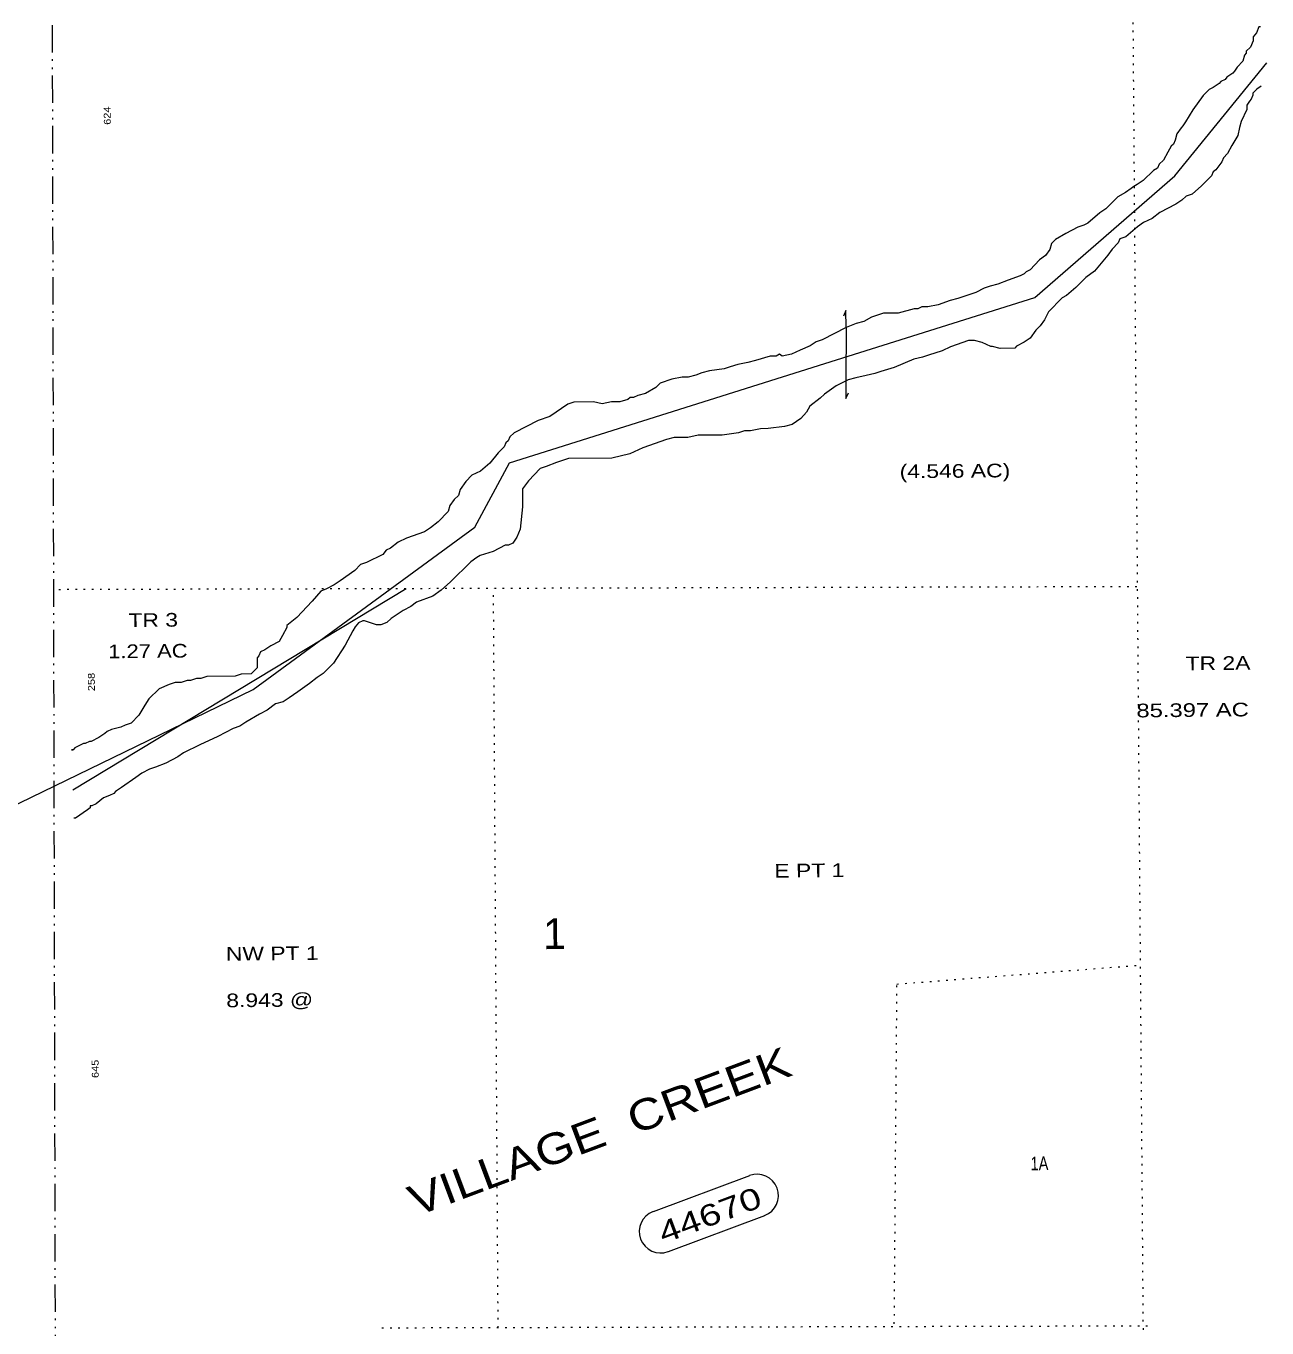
# Model space of a CAD drawing. Extents: x 2356373 to 2371954, y 6966197 to 6989612.
# Drawn here: x 2364566 to 2366016, y 6969972 to 6971494 of the extents above; entities that cross this region are included whole.
import ezdxf

# ---------------------------------------------------------------- set-up
doc = ezdxf.new("R2010")
doc.units = 0
doc.header["$LTSCALE"] = 6.4
doc.linetypes.add('DASH_DOUBLE_DOT', pattern=[9.2, 5, -1.2, 0.3, -1.2, 0.3, -1.2])
doc.linetypes.add('DOTTED', pattern=[1.5, 0.3, -1.2])
for name, color, linetype in [('10', 7, 'Continuous'), ('11', 7, 'Continuous'), ('18', 7, 'Continuous'), ('22', 7, 'Continuous'), ('25', 7, 'Continuous')]:
    doc.layers.add(name, color=color, linetype=linetype)
for name, color, linetype, lineweight in [('12', 7, 'Continuous', 13), ('13', 7, 'Continuous', 13), ('15', 7, 'Continuous', 13), ('16', 7, 'DOTTED', 13), ('17', 7, 'Continuous', 13), ('23', 7, 'Continuous', 13), ('4', 7, 'Continuous', 13), ('5', 7, 'DOTTED', 13), ('6', 7, 'DOTTED', 13), ('8', 7, 'Continuous', 13)]:
    doc.layers.add(name, color=color, linetype=linetype, lineweight=lineweight)

msp = doc.modelspace()

# ---------------------------------------------------------------- linework, layer by layer
at = {"layer": '13'}
msp.add_line((2365524.538, 6971141.226), (2365524.157, 6971078.239), dxfattribs=at)
for points in [[(2365524.538, 6971141.226), (2365524.341, 6971161.118), (2365521.407, 6971154.491)], [(2365524.157, 6971078.239), (2365524.351, 6971058.345), (2365527.285, 6971064.972)]]:
    msp.add_lwpolyline(points, dxfattribs=at)
at = {"layer": '15', "linetype": 'DASH_DOUBLE_DOT'}
msp.add_line((2364597.054, 6971494.488), (2364600.459, 6969921.411), dxfattribs=at)
at = {"layer": '16'}
for p, q in [((2365864.423, 6970838.147), (2364598.476, 6970834.669)), ((2365876.913, 6969973.9), (2364977.175, 6969971.525))]:
    msp.add_line(p, q, dxfattribs=at)
at = {"layer": '17'}
for p, q in [((2365299.751, 6970107.792), (2365412.307, 6970149.887)), ((2365317.207, 6970060.977), (2365429.763, 6970103.071))]:
    msp.add_line(p, q, dxfattribs=at)
for centre, start, end in [((2365420.535, 6970126.475), 290.56276, 110.56276), ((2365307.979, 6970084.38), 110.56276, 290.56276)]:
    msp.add_arc(centre, 24.992, start, end, dxfattribs=at)
at = {"layer": '23'}
msp.add_lwpolyline([(2363414.02, 6970029.786), (2363850.745, 6970249.519), (2364123.451, 6970373.865), (2364831.881, 6970717.933), (2365090.947, 6970907.728), (2365131.196, 6970983.103), (2365499.957, 6971099.096), (2365745.133, 6971176.384), (2365908.693, 6971318.452), (2366016.367, 6971450.575)], dxfattribs=at)
at = {"layer": '4', "linetype": 'DOTTED'}
msp.add_line((2365872.051, 6969959.954), (2365849.329, 6972883.852), dxfattribs=at)
at = {"layer": '5', "linetype": 'Continuous'}
msp.add_line((2365010.675, 6970835.858), (2364621.092, 6970600.394), dxfattribs=at)
at = {"layer": '6'}
msp.add_line((2365118.104, 6969971.897), (2365112.645, 6970836.16), dxfattribs=at)
msp.add_lwpolyline([(2365580.966, 6969976.491), (2365584.061, 6970373.715), (2365868.768, 6970395.908)], dxfattribs=at)
at = {"layer": '8'}
for points in [[(2366008.957, 6971492.591), (2366006.957, 6971492.571), (2366004.027, 6971485.545), (2366000.074, 6971480.809), (2366000.121, 6971476.109), (2365997.191, 6971468.981), (2365992.238, 6971464.335), (2365992.262, 6971461.936), (2365990.285, 6971459.617), (2365988.355, 6971452.499), (2365981.426, 6971445.433), (2365978.474, 6971440.706), (2365976.498, 6971438.286), (2365969.546, 6971433.619), (2365967.57, 6971431.202), (2365962.594, 6971428.853), (2365960.618, 6971426.434), (2365953.668, 6971421.667), (2365948.691, 6971419.318), (2365941.765, 6971412.252), (2365929.93, 6971395.64), (2365921.07, 6971381.556), (2365918.118, 6971376.83), (2365916.142, 6971374.41), (2365911.212, 6971367.365), (2365909.283, 6971360.248), (2365907.33, 6971355.53), (2365904.353, 6971353.201), (2365900.423, 6971346.163), (2365895.517, 6971336.718), (2365890.566, 6971331.97), (2365888.612, 6971327.254), (2365883.639, 6971324.804), (2365871.757, 6971312.992), (2365864.807, 6971308.224), (2365860.831, 6971305.885), (2365857.854, 6971303.557), (2365850.902, 6971298.79), (2365841.951, 6971294.003), (2365828.095, 6971279.771), (2365821.144, 6971275.004), (2365807.264, 6971263.171), (2365802.289, 6971260.822), (2365795.314, 6971258.355), (2365781.388, 6971251.22), (2365769.462, 6971244.105), (2365764.51, 6971239.358), (2365762.58, 6971232.24), (2365757.651, 6971225.194), (2365750.699, 6971220.426), (2365739.818, 6971208.623), (2365734.843, 6971206.175), (2365732.866, 6971203.856), (2365727.891, 6971201.508), (2365713.942, 6971196.673), (2365701.993, 6971191.856), (2365693.018, 6971189.468), (2365686.045, 6971187), (2365676.093, 6971182.204), (2365655.17, 6971175), (2365646.197, 6971172.612), (2365632.248, 6971167.777), (2365620.275, 6971165.36), (2365613.277, 6971165.29), (2365608.3, 6971162.942), (2365604.303, 6971162.903), (2365585.356, 6971158.019), (2365568.362, 6971157.852), (2365554.413, 6971153.117), (2365545.462, 6971148.33), (2365536.489, 6971145.842), (2365524.539, 6971141.127), (2365496.687, 6971126.756), (2365489.713, 6971124.388), (2365482.761, 6971119.62), (2365470.811, 6971114.804), (2365460.861, 6971110.009), (2365449.887, 6971107.6), (2365446.866, 6971109.87), (2365442.891, 6971107.532), (2365435.893, 6971107.463), (2365418.945, 6971102.598), (2365409.971, 6971100.211), (2365397.997, 6971097.795), (2365389.024, 6971095.307), (2365382.05, 6971092.938), (2365365.079, 6971090.472), (2365356.105, 6971087.985), (2365349.13, 6971085.617), (2365340.156, 6971083.229), (2365333.159, 6971083.161), (2365321.186, 6971080.745), (2365307.237, 6971075.91), (2365302.284, 6971071.16), (2365290.359, 6971064.046), (2365281.385, 6971061.558), (2365276.41, 6971059.209), (2365272.412, 6971059.171), (2365269.435, 6971056.842), (2365260.461, 6971054.354), (2365250.465, 6971054.256)], [(2366009.639, 6971423.117), (2366004.672, 6971419.769), (2365999.721, 6971415.022), (2365999.744, 6971412.722), (2365997.79, 6971408.004), (2365995.814, 6971405.586), (2365992.861, 6971400.858), (2365992.908, 6971396.159), (2365986.048, 6971382.095), (2365984.119, 6971374.98), (2365982.21, 6971365.562), (2365975.329, 6971353.798), (2365970.423, 6971344.352), (2365965.471, 6971339.606), (2365963.517, 6971334.887), (2365956.612, 6971325.422), (2365953.636, 6971323.093), (2365951.683, 6971318.375), (2365939.801, 6971306.562), (2365928.898, 6971297.057), (2365921.923, 6971294.689), (2365916.972, 6971289.941), (2365910.02, 6971285.175), (2365891.12, 6971275.591), (2365882.192, 6971268.505), (2365872.241, 6971263.71), (2365865.29, 6971258.942), (2365851.41, 6971247.109), (2365844.435, 6971244.741), (2365842.482, 6971240.023), (2365835.554, 6971232.857), (2365830.624, 6971225.81), (2365814.815, 6971206.86), (2365804.888, 6971199.763), (2365793.007, 6971187.952), (2365782.103, 6971178.446), (2365777.128, 6971175.998), (2365761.295, 6971159.446), (2365756.389, 6971150.001), (2365751.459, 6971142.955), (2365746.507, 6971138.207), (2365739.603, 6971128.743), (2365732.652, 6971123.975), (2365723.699, 6971119.289), (2365721.723, 6971116.87), (2365704.731, 6971116.702), (2365695.71, 6971119.014), (2365693.711, 6971118.995), (2365683.667, 6971123.593), (2365674.648, 6971125.904), (2365667.65, 6971125.836), (2365646.727, 6971118.632), (2365636.777, 6971113.836), (2365620.828, 6971108.98), (2365613.854, 6971106.612), (2365603.88, 6971104.216), (2365580.98, 6971094.592), (2365565.033, 6971089.738), (2365558.057, 6971087.369), (2365548.083, 6971084.972), (2365536.113, 6971082.455), (2365527.138, 6971080.067), (2365513.211, 6971072.933), (2365499.309, 6971063.397), (2365494.358, 6971058.651), (2365482.453, 6971049.136), (2365478.524, 6971042.101), (2365471.595, 6971034.933), (2365461.667, 6971027.839), (2365452.694, 6971025.451), (2365433.723, 6971022.965), (2365424.727, 6971022.876), (2365412.755, 6971020.36), (2365405.757, 6971020.39), (2365398.782, 6971017.922), (2365379.811, 6971015.438), (2365351.821, 6971015.163), (2365339.85, 6971012.746), (2365323.856, 6971012.588), (2365314.881, 6971010.201), (2365286.982, 6971000.629), (2365272.057, 6970993.384), (2365251.111, 6970988.58), (2365200.129, 6970988.08), (2365186.179, 6970983.344), (2365174.229, 6970978.526), (2365167.254, 6970976.159), (2365153.398, 6970961.927), (2365146.493, 6970952.461), (2365146.701, 6970931.369), (2365143.955, 6970905.45), (2365140.049, 6970896.014), (2365135.119, 6970888.967), (2365130.144, 6970886.619), (2365126.145, 6970886.579), (2365112.22, 6970879.345), (2365097.271, 6970874.599), (2365093.295, 6970872.16), (2365086.345, 6970867.393), (2365062.583, 6970843.766), (2365051.68, 6970834.261)], [(2365250.465, 6971054.256), (2365239.491, 6971051.849), (2365229.471, 6971054.149), (2365206.48, 6971053.924), (2365199.505, 6971051.556), (2365178.651, 6971037.255), (2365164.702, 6971032.42), (2365136.851, 6971018.149), (2365131.898, 6971013.402), (2365129.944, 6971008.684), (2365126.97, 6971006.255), (2365125.016, 6971001.637), (2365118.088, 6970994.473), (2365108.207, 6970982.677), (2365097.302, 6970973.173), (2365087.353, 6970968.377), (2365080.424, 6970961.311), (2365073.519, 6970951.846), (2365071.587, 6970944.828), (2365066.636, 6970940.081), (2365061.708, 6970932.934), (2365059.777, 6970925.916), (2365047.896, 6970914.104), (2365038.969, 6970906.918), (2365032.016, 6970902.251), (2365011.093, 6970894.947), (2365001.144, 6970890.251), (2364992.215, 6970883.065), (2364987.24, 6970880.716), (2364983.288, 6970875.979), (2364964.387, 6970866.395), (2364957.411, 6970864.029), (2364950.484, 6970856.962), (2364933.606, 6970844.999), (2364926.654, 6970840.232), (2364917.702, 6970835.546), (2364910.728, 6970833.078), (2364900.847, 6970821.283), (2364883.039, 6970802.314), (2364871.134, 6970792.9), (2364871.158, 6970790.5), (2364866.253, 6970781.054), (2364862.323, 6970774.018), (2364852.372, 6970769.222), (2364845.42, 6970764.454), (2364840.444, 6970762.106), (2364838.492, 6970757.387), (2364836.516, 6970754.969), (2364836.63, 6970743.275), (2364829.702, 6970736.207), (2364817.707, 6970736.09), (2364810.732, 6970733.623), (2364777.743, 6970733.397), (2364770.769, 6970731.03), (2364765.771, 6970730.979), (2364758.797, 6970728.512), (2364754.798, 6970728.472), (2364747.824, 6970726.105), (2364740.826, 6970726.037), (2364733.85, 6970723.669), (2364721.902, 6970718.852), (2364710.02, 6970707.039), (2364705.092, 6970699.892), (2364698.21, 6970688.128), (2364689.306, 6970678.644), (2364682.331, 6970676.275), (2364677.356, 6970673.827), (2364666.382, 6970671.419), (2364661.407, 6970669.071), (2364658.432, 6970666.643), (2364651.48, 6970661.876), (2364642.529, 6970657.088), (2364640.53, 6970657.069), (2364635.554, 6970654.722), (2364633.555, 6970654.702), (2364623.605, 6970649.905), (2364621.628, 6970647.586), (2364619.629, 6970647.567), (2364621.628, 6970647.586)], [(2365051.68, 6970834.261), (2365041.752, 6970827.167), (2365022.828, 6970819.982), (2365015.876, 6970815.216), (2365006.926, 6970810.428), (2364993.022, 6970800.894), (2364988.071, 6970796.147), (2364981.096, 6970793.779), (2364976.097, 6970793.731), (2364962.056, 6970798.291), (2364960.058, 6970798.271), (2364955.082, 6970795.923), (2364951.13, 6970791.185), (2364948.176, 6970786.458), (2364939.341, 6970769.975), (2364925.554, 6970748.746), (2364913.674, 6970736.831), (2364906.723, 6970732.065), (2364897.794, 6970724.98), (2364883.892, 6970715.445), (2364873.965, 6970708.349), (2364867.012, 6970703.582), (2364858.038, 6970701.194), (2364848.111, 6970693.999), (2364839.161, 6970689.312), (2364823.259, 6970679.758), (2364816.306, 6970674.991), (2364808.333, 6970672.615), (2364790.431, 6970663.041), (2364769.532, 6970653.438), (2364750.629, 6970643.954), (2364743.677, 6970639.187), (2364729.752, 6970632.052), (2364717.802, 6970627.237), (2364710.828, 6970624.869), (2364701.876, 6970620.083), (2364694.925, 6970615.316), (2364678.047, 6970603.452), (2364671.096, 6970598.685), (2364669.12, 6970596.266), (2364664.143, 6970593.919), (2364657.169, 6970591.551), (2364648.243, 6970584.366), (2364643.267, 6970582.017), (2364641.268, 6970581.997), (2364641.29, 6970579.598), (2364638.314, 6970577.269), (2364624.412, 6970567.735), (2364622.413, 6970567.715)]]:
    msp.add_lwpolyline(points, dxfattribs=at)

# ---------------------------------------------------------------- texts
at = {"layer": '10', "width": 1.25}
for s, p in [('TR 3', (2364686.202, 6970790.982)), ('TR 2A', (2365921.369, 6970740.432))]:
    msp.add_text(s, height=15.99, rotation=0.563, dxfattribs=at).set_placement(p)
at = {"layer": '11'}
for s, width, p in [('(4.546 AC)', 1.25, (2365587.254, 6970964.89)), ('1.27 AC', 1.2, (2364662.567, 6970754.461)), ('85.397 AC', 1.3, (2365863.926, 6970685.382)), ('8.943 @', 1.25, (2364800.54, 6970346.524))]:
    msp.add_text(s, height=15.99, rotation=0.563, dxfattribs=dict(at, width=width)).set_placement(p)
at = {"layer": '12'}
for s, width, p in [('E PT 1', 1.25, (2365440.879, 6970498.076)), ('NW PT 1', 1.25, (2364800.004, 6970401.005)), ('1A', 0.8, (2365740.16, 6970156.008))]:
    msp.add_text(s, height=15.99, rotation=0.563, dxfattribs=dict(at, width=width)).set_placement(p)
at = {"layer": '17', "width": 1.35}
msp.add_text('44670', height=24.99, rotation=20.563, dxfattribs=at).set_placement((2365311.119, 6970070.015))
at = {"layer": '18', "width": 1.2}
msp.add_text('VILLAGE  CREEK', height=35.99, rotation=20.563, dxfattribs=at).set_placement((2365021.885, 6970101.665))
at = {"layer": '22'}
msp.add_text('1', height=35.99, rotation=0.563, dxfattribs=at).set_placement((2365170.773, 6970414.444))
at = {"layer": '25', "width": 1.2}
for s, p in [('624', (2364665.439, 6971378.123)), ('258', (2364646.948, 6970716.116)), ('645', (2364651.39, 6970263.882))]:
    msp.add_text(s, height=7.997, rotation=90.563, dxfattribs=at).set_placement(p)

doc.saveas('drawing.dxf')
